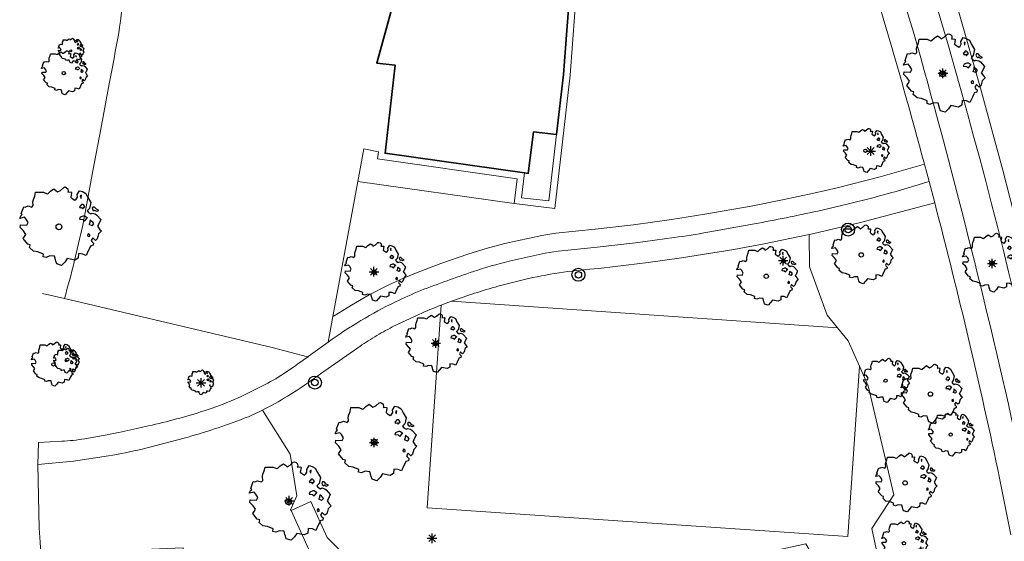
# Model space of a CAD drawing. Header units: metres. Extents: x 152391 to 157968, y 462336 to 467280.
# Tile 495 of 656: x 156334 to 156410, y 462805 to 462845. Entities that reach past the tile are written whole.
import ezdxf

# ---------------------------------------------------------------- set-up
doc = ezdxf.new("R2010")
doc.units = ezdxf.units.M
doc.header["$LTSCALE"] = 0.75
doc.layers.get('0').update_dxf_attribs({"lineweight": 25})
for name, color, linetype, lineweight in [('B-GV-GR-BOOM-S', 252, 'Continuous', 25), ('B-RO-GR-BEPLANTING_CULTUUR_BODEMBEDEKKER-GV', 251, 'Continuous', 18), ('B-RO-GR-BEPLANTING_CULTUUR_BOSPLANTSOEN-GV', 251, 'Continuous', 18), ('B-RO-GR-GROENVOORZIENING-GV', 251, 'Continuous', 18), ('B-RO-GR-HAAG-GV', 251, 'Continuous', 13), ('B-RO-IE-TERREINAFSCHEIDING_KUNSTMATIG_MUUR-G', 251, 'IE-TERREINAFSCHEIDING-KUNSTMATIG-DICHT', 18), ('B-RO-OG-BEBOUWING-GV', 6, 'Continuous', 35), ('B-RO-OG-TERREIN_CULTUURSCHEIDING-GV', 251, 'Continuous', 18), ('B-RO-VH-VERHARDING_ASFALT-GV', 251, 'Continuous', 18), ('B-RO-VH-VERHARDING_TEGEL-GV', 251, 'Continuous', 18)]:
    doc.layers.add(name, color=color, linetype=linetype, lineweight=lineweight)
doc.layers.add('TOPO_BOOM', color=251, linetype='Continuous')
doc.layers.add('TOPO_LICHTMAST', color=251, linetype='Continuous')
doc.linetypes.add('IE-TERREINAFSCHEIDING-KUNSTMATIG-DICHT', pattern='A,8,-1,[82,NLCS.SHX,S=0.75,R=90,X=0,Y=0],-1', length=10)

# ---------------------------------------------------------------- blocks, each defined once
blk = doc.blocks.new('Q26')
at = {"color": 0, "linetype": 'ByBlock'}
for p, q in [((-0.37, 0), (0.37, 0)), ((0.262, -0.262), (-0.261, 0.261)), ((0, -0.37), (0, 0.37))]:
    blk.add_line(p, q, dxfattribs=at)
blk.add_lwpolyline([(-0.261, -0.261), (0, 0), (0.261, 0.261)], dxfattribs=at)
blk = doc.blocks.new('Q21')
at = {"color": 0, "linetype": 'ByBlock'}
for radius in [0.5, 0.25]:
    blk.add_circle((0, 0), radius, dxfattribs=at)
blk = doc.blocks.new('SGR-BOOM_0_10')
at = {"linetype": 'Continuous'}
for p, q in [((-0.591, 0.751), (-0.572, 0.843)), ((-0.572, 0.843), (-0.375, 0.843)), ((-0.375, 0.843), (-0.29, 0.806)), ((-0.29, 0.806), (-0.264, 0.815)), ((-0.264, 0.815), (-0.205, 0.871)), ((-0.205, 0.871), (-0.127, 0.926)), ((-0.127, 0.926), (-0.075, 0.889)), ((-0.075, 0.889), (-0.035, 0.852)), ((-0.035, 0.852), (0.037, 0.889)), ((0.037, 0.889), (0.115, 0.963)), ((0.115, 0.963), (0.148, 0.973)), ((0.148, 0.973), (0.187, 0.954)), ((0.187, 0.954), (0.22, 0.926)), ((0.226, 0.862), (0.213, 0.843)), ((0.213, 0.843), (0.298, 0.852)), ((0.22, 0.926), (0.226, 0.862)), ((0.305, 0.834), (0.285, 0.723)), ((0.298, 0.852), (0.305, 0.834)), ((0.442, 0.788), (0.501, 0.88)), ((0.449, 0.723), (0.442, 0.788)), ((0.501, 0.88), (0.573, 0.862)), ((0.547, 0.769), (0.521, 0.751)), ((0.54, 0.714), (0.547, 0.769)), ((0.573, 0.862), (0.652, 0.815)), ((0.652, 0.815), (0.704, 0.714)), ((-0.958, 0.206), (-0.932, 0.27)), ((-0.84, 0.233), (-0.958, 0.206)), ((-0.945, -0.016), (-0.938, 0.049)), ((-0.938, 0.049), (-0.781, 0.039)), ((-0.932, 0.27), (-0.899, 0.298)), ((-0.918, 0.326), (-0.86, 0.492)), ((-0.899, 0.298), (-0.918, 0.326)), ((-0.86, 0.492), (-0.82, 0.483)), ((-0.801, 0.187), (-0.84, 0.233)), ((-0.82, 0.483), (-0.755, 0.511)), ((-0.748, 0.104), (-0.801, 0.187)), ((-0.781, 0.039), (-0.748, 0.104)), ((-0.755, 0.511), (-0.663, 0.483)), ((-0.663, 0.483), (-0.631, 0.52)), ((-0.637, 0.612), (-0.624, 0.668)), ((-0.631, 0.52), (-0.637, 0.612)), ((-0.624, 0.668), (-0.591, 0.751)), ((0.285, 0.723), (0.318, 0.695)), ((0.318, 0.695), (0.39, 0.649)), ((0.39, 0.649), (0.423, 0.677)), ((0.423, 0.677), (0.449, 0.723)), ((0.527, 0.511), (0.501, 0.492)), ((0.501, 0.492), (0.521, 0.464)), ((0.521, 0.233), (0.501, 0.187)), ((0.501, 0.187), (0.58, 0.178)), ((0.521, 0.751), (0.534, 0.705)), ((0.521, 0.464), (0.553, 0.474)), ((0.593, 0.261), (0.521, 0.233)), ((0.547, 0.547), (0.527, 0.511)), ((0.534, 0.705), (0.54, 0.695)), ((0.58, 0.547), (0.547, 0.547)), ((0.553, 0.474), (0.58, 0.437)), ((0.606, 0.529), (0.58, 0.547)), ((0.58, 0.437), (0.606, 0.474)), ((0.58, 0.178), (0.625, 0.141)), ((0.625, 0.261), (0.593, 0.261)), ((0.632, 0.492), (0.606, 0.529)), ((0.606, 0.474), (0.632, 0.492)), ((0.684, 0.224), (0.625, 0.261)), ((0.625, 0.141), (0.678, 0.206)), ((0.678, 0.206), (0.697, 0.233)), ((0.743, 0.446), (0.691, 0.39)), ((0.691, 0.39), (0.717, 0.353)), ((0.704, 0.714), (0.776, 0.594)), ((0.717, 0.353), (0.776, 0.316)), ((0.756, 0.104), (0.737, 0.058)), ((0.806, 0.027), (0.737, 0.058)), ((0.776, 0.594), (0.743, 0.446)), ((0.763, 0.169), (0.756, 0.132)), ((0.756, 0.132), (0.756, 0.104)), ((0.802, 0.132), (0.763, 0.169)), ((0.776, 0.316), (0.809, 0.335)), ((0.828, 0.113), (0.802, 0.132)), ((0.806, 0.027), (0.848, 0.076)), ((0.828, 0.483), (0.809, 0.455)), ((0.809, 0.455), (0.822, 0.418)), ((0.809, 0.335), (0.881, 0.316)), ((0.822, 0.418), (0.861, 0.39)), ((0.867, 0.483), (0.828, 0.483)), ((0.848, 0.076), (0.828, 0.113)), ((0.861, 0.409), (0.92, 0.381)), ((0.861, 0.39), (0.867, 0.409)), ((0.913, 0.427), (0.867, 0.483)), ((0.881, 0.316), (0.92, 0.289)), ((0.972, 0.4), (0.913, 0.427)), ((0.92, 0.381), (0.972, 0.4)), ((0.92, 0.289), (1.018, 0.178)), ((0.966, 0.058), (0.939, 0.021)), ((0.939, 0.021), (0.992, -0.053)), ((1.018, 0.178), (0.966, 0.058)), ((-0.866, -0.099), (-0.945, -0.016)), ((-0.873, -0.284), (-0.84, -0.238)), ((-0.761, -0.423), (-0.873, -0.284)), ((-0.807, -0.182), (-0.866, -0.099)), ((-0.84, -0.238), (-0.807, -0.182)), ((-0.703, -0.441), (-0.761, -0.423)), ((-0.716, -0.506), (-0.703, -0.441)), ((-0.624, -0.589), (-0.716, -0.506)), ((-0.513, -0.608), (-0.624, -0.589)), ((-0.375, -0.663), (-0.513, -0.608)), ((-0.382, -0.728), (-0.375, -0.663)), ((-0.31, -0.746), (-0.382, -0.728)), ((-0.225, -0.709), (-0.31, -0.746)), ((-0.107, -0.718), (-0.225, -0.709)), ((-0.088, -0.802), (-0.107, -0.718)), ((0.475, -0.654), (0.468, -0.765)), ((0.58, -0.663), (0.475, -0.654)), ((0.665, -0.7), (0.58, -0.663)), ((0.724, -0.571), (0.665, -0.7)), ((0.724, -0.164), (0.697, -0.201)), ((0.697, -0.201), (0.704, -0.238)), ((0.71, -0.238), (0.75, -0.229)), ((0.75, -0.192), (0.724, -0.164)), ((0.763, -0.497), (0.724, -0.571)), ((0.75, -0.229), (0.75, -0.192)), ((0.769, -0.469), (0.763, -0.497)), ((0.835, -0.45), (0.769, -0.469)), ((0.822, -0.266), (0.782, -0.33)), ((0.782, -0.33), (0.802, -0.358)), ((0.802, -0.358), (0.841, -0.395)), ((0.887, -0.33), (0.822, -0.266)), ((0.841, -0.395), (0.835, -0.45)), ((0.933, -0.293), (0.887, -0.33)), ((0.946, -0.238), (0.933, -0.293)), ((0.966, -0.173), (0.946, -0.238)), ((1.038, -0.099), (0.966, -0.173)), ((0.992, -0.053), (1.038, -0.099)), ((-0.075, -0.839), (-0.088, -0.802)), ((-0.055, -0.903), (-0.075, -0.839)), ((0.063, -0.94), (-0.055, -0.903)), ((0.141, -0.857), (0.063, -0.94)), ((0.2, -0.774), (0.141, -0.857)), ((0.383, -0.811), (0.2, -0.774)), ((0.468, -0.765), (0.383, -0.811))]:
    blk.add_line(p, q, dxfattribs=at)
blk.add_circle((0, 0), 0.0711, dxfattribs=at)
blk = doc.blocks.new('SGR-BOOM_21_30')
at = {"linetype": 'Continuous'}
for p, q in [((-0.47, 1.45), (-0.365, 1.548)), ((-0.365, 1.548), (-0.226, 1.647)), ((-0.226, 1.647), (-0.133, 1.581)), ((-0.133, 1.581), (-0.063, 1.515)), ((-0.063, 1.515), (0.065, 1.581)), ((0.065, 1.581), (0.205, 1.712)), ((0.205, 1.712), (0.263, 1.729)), ((0.263, 1.729), (0.333, 1.696)), ((0.333, 1.696), (0.391, 1.647)), ((0.402, 1.532), (0.379, 1.499)), ((0.391, 1.647), (0.402, 1.532)), ((0.786, 1.4), (0.891, 1.565)), ((0.891, 1.565), (1.019, 1.532)), ((1.019, 1.532), (1.158, 1.45)), ((-1.633, 0.579), (-1.528, 0.875)), ((-1.528, 0.875), (-1.458, 0.858)), ((-1.458, 0.858), (-1.342, 0.908)), ((-1.342, 0.908), (-1.179, 0.858)), ((-1.179, 0.858), (-1.121, 0.924)), ((-1.133, 1.088), (-1.109, 1.187)), ((-1.121, 0.924), (-1.133, 1.088)), ((-1.109, 1.187), (-1.051, 1.335)), ((-1.051, 1.335), (-1.016, 1.499)), ((-1.016, 1.499), (-0.668, 1.499)), ((-0.668, 1.499), (-0.516, 1.433)), ((-0.516, 1.433), (-0.47, 1.45)), ((0.379, 1.499), (0.53, 1.515)), ((0.542, 1.483), (0.507, 1.285)), ((0.507, 1.285), (0.565, 1.236)), ((0.53, 1.515), (0.542, 1.483)), ((0.565, 1.236), (0.693, 1.154)), ((0.693, 1.154), (0.751, 1.203)), ((0.751, 1.203), (0.798, 1.285)), ((0.798, 1.285), (0.786, 1.4)), ((0.937, 0.908), (0.891, 0.875)), ((0.891, 0.875), (0.926, 0.825)), ((0.972, 1.368), (0.926, 1.335)), ((0.926, 1.335), (0.949, 1.253)), ((0.926, 0.825), (0.984, 0.842)), ((0.972, 0.973), (0.937, 0.908)), ((0.949, 1.253), (0.961, 1.236)), ((0.961, 1.269), (0.972, 1.368)), ((1.03, 0.973), (0.972, 0.973)), ((0.984, 0.842), (1.03, 0.776)), ((1.077, 0.94), (1.03, 0.973)), ((1.03, 0.776), (1.077, 0.842)), ((1.124, 0.875), (1.077, 0.94)), ((1.077, 0.842), (1.124, 0.875)), ((1.158, 1.45), (1.251, 1.269)), ((1.321, 0.793), (1.228, 0.694)), ((1.251, 1.269), (1.379, 1.055)), ((1.379, 1.055), (1.321, 0.793)), ((1.472, 0.858), (1.438, 0.809)), ((1.438, 0.809), (1.461, 0.743)), ((1.542, 0.858), (1.472, 0.858)), ((1.624, 0.76), (1.542, 0.858)), ((1.728, 0.71), (1.624, 0.76)), ((-1.703, 0.365), (-1.656, 0.48)), ((-1.493, 0.415), (-1.703, 0.365)), ((-1.679, -0.029), (-1.668, 0.086)), ((-1.668, 0.086), (-1.389, 0.07)), ((-1.656, 0.48), (-1.598, 0.53)), ((-1.598, 0.53), (-1.633, 0.579)), ((-1.423, 0.333), (-1.493, 0.415)), ((-1.33, 0.185), (-1.423, 0.333)), ((-1.389, 0.07), (-1.33, 0.185)), ((0.926, 0.415), (0.891, 0.333)), ((0.891, 0.333), (1.03, 0.316)), ((1.054, 0.464), (0.926, 0.415)), ((1.03, 0.316), (1.112, 0.251)), ((1.112, 0.464), (1.054, 0.464)), ((1.217, 0.398), (1.112, 0.464)), ((1.112, 0.251), (1.205, 0.365)), ((1.205, 0.365), (1.24, 0.415)), ((1.228, 0.694), (1.275, 0.628)), ((1.275, 0.628), (1.379, 0.563)), ((1.344, 0.185), (1.31, 0.103)), ((1.434, 0.049), (1.31, 0.103)), ((1.356, 0.3), (1.344, 0.234)), ((1.344, 0.234), (1.344, 0.185)), ((1.426, 0.234), (1.356, 0.3)), ((1.379, 0.563), (1.438, 0.595)), ((1.472, 0.201), (1.426, 0.234)), ((1.434, 0.049), (1.507, 0.136)), ((1.438, 0.595), (1.565, 0.563)), ((1.461, 0.743), (1.531, 0.694)), ((1.507, 0.136), (1.472, 0.201)), ((1.531, 0.727), (1.635, 0.678)), ((1.531, 0.694), (1.542, 0.727)), ((1.565, 0.563), (1.635, 0.513)), ((1.635, 0.678), (1.728, 0.71)), ((1.635, 0.513), (1.81, 0.316)), ((1.717, 0.103), (1.67, 0.037)), ((1.67, 0.037), (1.763, -0.094)), ((1.81, 0.316), (1.717, 0.103)), ((-1.54, -0.177), (-1.679, -0.029)), ((-1.551, -0.505), (-1.493, -0.423)), ((-1.354, -0.752), (-1.551, -0.505)), ((-1.435, -0.324), (-1.54, -0.177)), ((-1.493, -0.423), (-1.435, -0.324)), ((-1.249, -0.784), (-1.354, -0.752)), ((1.286, -0.292), (1.24, -0.357)), ((1.24, -0.357), (1.251, -0.423)), ((1.263, -0.423), (1.333, -0.407)), ((1.333, -0.341), (1.286, -0.292)), ((1.333, -0.407), (1.333, -0.341)), ((1.461, -0.472), (1.391, -0.587)), ((1.391, -0.587), (1.426, -0.637)), ((1.426, -0.637), (1.496, -0.702)), ((1.577, -0.587), (1.461, -0.472)), ((1.496, -0.702), (1.484, -0.801)), ((1.658, -0.522), (1.577, -0.587)), ((1.682, -0.423), (1.658, -0.522)), ((1.717, -0.308), (1.682, -0.423)), ((1.845, -0.177), (1.717, -0.308)), ((1.763, -0.094), (1.845, -0.177)), ((-1.272, -0.899), (-1.249, -0.784)), ((-1.109, -1.047), (-1.272, -0.899)), ((-0.912, -1.08), (-1.109, -1.047)), ((-0.668, -1.179), (-0.912, -1.08)), ((-0.679, -1.294), (-0.668, -1.179)), ((-0.551, -1.326), (-0.679, -1.294)), ((-0.4, -1.261), (-0.551, -1.326)), ((-0.191, -1.277), (-0.4, -1.261)), ((-0.156, -1.425), (-0.191, -1.277)), ((-0.133, -1.491), (-0.156, -1.425)), ((-0.098, -1.606), (-0.133, -1.491)), ((0.356, -1.376), (0.251, -1.524)), ((0.682, -1.441), (0.356, -1.376)), ((0.833, -1.359), (0.682, -1.441)), ((0.844, -1.162), (0.833, -1.359)), ((1.03, -1.179), (0.844, -1.162)), ((1.182, -1.244), (1.03, -1.179)), ((1.286, -1.014), (1.182, -1.244)), ((1.356, -0.883), (1.286, -1.014)), ((1.368, -0.834), (1.356, -0.883)), ((1.484, -0.801), (1.368, -0.834)), ((0.112, -1.671), (-0.098, -1.606)), ((0.251, -1.524), (0.112, -1.671))]:
    blk.add_line(p, q, dxfattribs=at)
blk.add_circle((0, 0), 0.126, dxfattribs=at)
blk = doc.blocks.new('SGR-BOOM_31_50')
at = {"linetype": 'Continuous'}
for p, q in [((0.087, 2.108), (0.273, 2.283)), ((0.273, 2.283), (0.351, 2.305)), ((0.351, 2.305), (0.444, 2.261)), ((-1.51, 1.451), (-1.479, 1.582)), ((-1.479, 1.582), (-1.402, 1.78)), ((-1.402, 1.78), (-1.355, 1.999)), ((-1.355, 1.999), (-0.89, 1.999)), ((-0.89, 1.999), (-0.688, 1.911)), ((-0.688, 1.911), (-0.626, 1.933)), ((-0.626, 1.933), (-0.487, 2.064)), ((-0.487, 2.064), (-0.301, 2.196)), ((-0.301, 2.196), (-0.177, 2.108)), ((-0.177, 2.108), (-0.084, 2.02)), ((-0.084, 2.02), (0.087, 2.108)), ((0.444, 2.261), (0.521, 2.196)), ((0.537, 2.042), (0.506, 1.999)), ((0.506, 1.999), (0.707, 2.02)), ((0.521, 2.196), (0.537, 2.042)), ((0.723, 1.977), (0.676, 1.714)), ((0.676, 1.714), (0.754, 1.648)), ((0.707, 2.02), (0.723, 1.977)), ((0.754, 1.648), (0.924, 1.539)), ((0.924, 1.539), (1.002, 1.604)), ((1.002, 1.604), (1.064, 1.714)), ((1.048, 1.867), (1.188, 2.086)), ((1.064, 1.714), (1.048, 1.867)), ((1.188, 2.086), (1.358, 2.042)), ((1.296, 1.823), (1.234, 1.78)), ((1.234, 1.78), (1.265, 1.67)), ((1.265, 1.67), (1.281, 1.648)), ((1.281, 1.692), (1.296, 1.823)), ((1.358, 2.042), (1.545, 1.933)), ((1.545, 1.933), (1.669, 1.692)), ((1.669, 1.692), (1.839, 1.407)), ((-2.177, 0.772), (-2.038, 1.166)), ((-2.131, 0.706), (-2.177, 0.772)), ((-2.038, 1.166), (-1.944, 1.144)), ((-1.944, 1.144), (-1.789, 1.21)), ((-1.789, 1.21), (-1.572, 1.144)), ((-1.572, 1.144), (-1.495, 1.232)), ((-1.495, 1.232), (-1.51, 1.451)), ((1.25, 1.21), (1.188, 1.166)), ((1.188, 1.166), (1.234, 1.101)), ((1.234, 1.101), (1.312, 1.122)), ((1.296, 1.298), (1.25, 1.21)), ((1.374, 1.298), (1.296, 1.298)), ((1.312, 1.122), (1.374, 1.035)), ((1.436, 1.254), (1.374, 1.298)), ((1.374, 1.035), (1.436, 1.122)), ((1.498, 1.166), (1.436, 1.254)), ((1.436, 1.122), (1.498, 1.166)), ((1.762, 1.057), (1.638, 0.925)), ((1.638, 0.925), (1.7, 0.838)), ((1.7, 0.838), (1.839, 0.75)), ((1.839, 1.407), (1.762, 1.057)), ((1.839, 0.75), (1.917, 0.794)), ((1.963, 1.144), (1.917, 1.079)), ((1.917, 1.079), (1.948, 0.991)), ((1.917, 0.794), (2.087, 0.75)), ((1.948, 0.991), (2.041, 0.925)), ((2.056, 1.144), (1.963, 1.144)), ((2.041, 0.969), (2.18, 0.903)), ((2.041, 0.925), (2.056, 0.969)), ((2.165, 1.013), (2.056, 1.144)), ((2.304, 0.947), (2.165, 1.013)), ((2.18, 0.903), (2.304, 0.947)), ((-2.27, 0.487), (-2.208, 0.641)), ((-1.991, 0.553), (-2.27, 0.487)), ((-2.239, -0.038), (-2.224, 0.115)), ((-2.224, 0.115), (-1.851, 0.093)), ((-2.208, 0.641), (-2.131, 0.706)), ((-1.898, 0.444), (-1.991, 0.553)), ((-1.774, 0.246), (-1.898, 0.444)), ((-1.851, 0.093), (-1.774, 0.246)), ((1.234, 0.553), (1.188, 0.444)), ((1.188, 0.444), (1.374, 0.422)), ((1.405, 0.619), (1.234, 0.553)), ((1.374, 0.422), (1.483, 0.334)), ((1.483, 0.619), (1.405, 0.619)), ((1.622, 0.531), (1.483, 0.619)), ((1.483, 0.334), (1.607, 0.487)), ((1.607, 0.487), (1.653, 0.553)), ((1.793, 0.246), (1.746, 0.137)), ((1.911, 0.065), (1.746, 0.137)), ((1.808, 0.4), (1.793, 0.312)), ((1.793, 0.312), (1.793, 0.246)), ((1.901, 0.312), (1.808, 0.4)), ((1.963, 0.268), (1.901, 0.312)), ((1.911, 0.065), (2.01, 0.181)), ((2.01, 0.181), (1.963, 0.268)), ((2.087, 0.75), (2.18, 0.684)), ((2.18, 0.684), (2.413, 0.422)), ((2.289, 0.137), (2.227, 0.049)), ((2.227, 0.049), (2.351, -0.126)), ((2.413, 0.422), (2.289, 0.137)), ((-2.053, -0.235), (-2.239, -0.038)), ((-2.069, -0.673), (-1.991, -0.564)), ((-1.805, -1.002), (-2.069, -0.673)), ((-1.913, -0.433), (-2.053, -0.235)), ((-1.991, -0.564), (-1.913, -0.433)), ((1.715, -0.389), (1.653, -0.476)), ((1.653, -0.476), (1.669, -0.564)), ((1.684, -0.564), (1.777, -0.542)), ((1.777, -0.454), (1.715, -0.389)), ((1.777, -0.542), (1.777, -0.454)), ((1.948, -0.63), (1.855, -0.783)), ((2.103, -0.783), (1.948, -0.63)), ((2.211, -0.695), (2.103, -0.783)), ((2.242, -0.564), (2.211, -0.695)), ((2.289, -0.411), (2.242, -0.564)), ((2.459, -0.235), (2.289, -0.411)), ((2.351, -0.126), (2.459, -0.235)), ((-1.665, -1.046), (-1.805, -1.002)), ((-1.696, -1.199), (-1.665, -1.046)), ((-1.479, -1.396), (-1.696, -1.199)), ((-1.216, -1.44), (-1.479, -1.396)), ((-0.89, -1.571), (-1.216, -1.44)), ((1.715, -1.352), (1.576, -1.659)), ((1.808, -1.177), (1.715, -1.352)), ((1.824, -1.112), (1.808, -1.177)), ((1.979, -1.068), (1.824, -1.112)), ((1.855, -0.783), (1.901, -0.849)), ((1.901, -0.849), (1.994, -0.936)), ((1.994, -0.936), (1.979, -1.068)), ((-0.906, -1.725), (-0.89, -1.571)), ((-0.735, -1.769), (-0.906, -1.725)), ((-0.533, -1.681), (-0.735, -1.769)), ((-0.254, -1.703), (-0.533, -1.681)), ((-0.208, -1.9), (-0.254, -1.703)), ((-0.177, -1.988), (-0.208, -1.9)), ((-0.13, -2.141), (-0.177, -1.988)), ((0.149, -2.229), (-0.13, -2.141)), ((0.335, -2.031), (0.149, -2.229)), ((0.475, -1.834), (0.335, -2.031)), ((0.909, -1.922), (0.475, -1.834)), ((1.11, -1.812), (0.909, -1.922)), ((1.126, -1.55), (1.11, -1.812)), ((1.374, -1.571), (1.126, -1.55)), ((1.576, -1.659), (1.374, -1.571))]:
    blk.add_line(p, q, dxfattribs=at)
blk.add_circle((0, 0), 0.169, dxfattribs=at)
blk = doc.blocks.new('SGR-BOOM_50_100')
at = {"linetype": 'Continuous'}
for p, q in [((0.116, 2.811), (0.364, 3.044)), ((0.364, 3.044), (0.467, 3.074)), ((0.467, 3.074), (0.591, 3.015)), ((-1.972, 2.11), (-1.869, 2.373)), ((-1.869, 2.373), (-1.807, 2.665)), ((-1.807, 2.665), (-1.187, 2.665)), ((-1.187, 2.665), (-0.918, 2.548)), ((-0.918, 2.548), (-0.835, 2.577)), ((-0.835, 2.577), (-0.649, 2.752)), ((-0.649, 2.752), (-0.401, 2.928)), ((-0.401, 2.928), (-0.236, 2.811)), ((-0.236, 2.811), (-0.112, 2.694)), ((-0.112, 2.694), (0.116, 2.811)), ((0.591, 3.015), (0.695, 2.928)), ((0.715, 2.723), (0.674, 2.665)), ((0.674, 2.665), (0.943, 2.694)), ((0.695, 2.928), (0.715, 2.723)), ((0.964, 2.636), (0.902, 2.285)), ((0.902, 2.285), (1.005, 2.198)), ((0.943, 2.694), (0.964, 2.636)), ((1.336, 2.139), (1.418, 2.285)), ((1.398, 2.49), (1.584, 2.782)), ((1.418, 2.285), (1.398, 2.49)), ((1.584, 2.782), (1.811, 2.723)), ((1.729, 2.431), (1.646, 2.373)), ((1.646, 2.373), (1.687, 2.227)), ((1.708, 2.256), (1.729, 2.431)), ((1.811, 2.723), (2.059, 2.577)), ((2.059, 2.577), (2.225, 2.256)), ((-2.903, 1.029), (-2.717, 1.555)), ((-2.717, 1.555), (-2.593, 1.526)), ((-2.593, 1.526), (-2.386, 1.613)), ((-2.386, 1.613), (-2.096, 1.526)), ((-2.096, 1.526), (-1.993, 1.643)), ((-2.014, 1.935), (-1.972, 2.11)), ((-1.993, 1.643), (-2.014, 1.935)), ((1.005, 2.198), (1.232, 2.052)), ((1.232, 2.052), (1.336, 2.139)), ((1.667, 1.613), (1.584, 1.555)), ((1.584, 1.555), (1.646, 1.467)), ((1.729, 1.73), (1.667, 1.613)), ((1.687, 2.227), (1.708, 2.198)), ((1.832, 1.73), (1.729, 1.73)), ((1.915, 1.672), (1.832, 1.73)), ((1.997, 1.555), (1.915, 1.672)), ((1.915, 1.497), (1.997, 1.555)), ((2.225, 2.256), (2.452, 1.876)), ((2.452, 1.876), (2.349, 1.409)), ((2.618, 1.526), (2.556, 1.438)), ((2.742, 1.526), (2.618, 1.526)), ((2.886, 1.351), (2.742, 1.526)), ((-3.027, 0.65), (-2.944, 0.854)), ((-2.944, 0.854), (-2.841, 0.942)), ((-2.841, 0.942), (-2.903, 1.029)), ((1.646, 1.467), (1.749, 1.497)), ((1.873, 0.825), (1.646, 0.737)), ((1.749, 1.497), (1.832, 1.38)), ((1.832, 1.38), (1.915, 1.497)), ((1.977, 0.825), (1.873, 0.825)), ((2.163, 0.708), (1.977, 0.825)), ((2.349, 1.409), (2.183, 1.234)), ((2.183, 1.234), (2.266, 1.117)), ((2.266, 1.117), (2.452, 1)), ((2.452, 1), (2.556, 1.059)), ((2.556, 1.438), (2.597, 1.321)), ((2.556, 1.059), (2.783, 1)), ((2.597, 1.321), (2.721, 1.234)), ((2.721, 1.292), (2.907, 1.205)), ((2.721, 1.234), (2.742, 1.292)), ((2.783, 1), (2.907, 0.913)), ((3.072, 1.263), (2.886, 1.351)), ((2.907, 1.205), (3.072, 1.263)), ((2.907, 0.913), (3.217, 0.562)), ((-2.655, 0.737), (-3.027, 0.65)), ((-2.985, -0.051), (-2.965, 0.153)), ((-2.965, 0.153), (-2.469, 0.124)), ((-2.531, 0.591), (-2.655, 0.737)), ((-2.365, 0.329), (-2.531, 0.591)), ((-2.469, 0.124), (-2.365, 0.329)), ((1.646, 0.737), (1.584, 0.591)), ((1.584, 0.591), (1.832, 0.562)), ((1.832, 0.562), (1.977, 0.445)), ((1.977, 0.445), (2.142, 0.65)), ((2.142, 0.65), (2.204, 0.737)), ((2.39, 0.329), (2.328, 0.183)), ((2.549, 0.087), (2.328, 0.183)), ((2.411, 0.533), (2.39, 0.416)), ((2.39, 0.416), (2.39, 0.329)), ((2.535, 0.416), (2.411, 0.533)), ((2.618, 0.358), (2.535, 0.416)), ((2.549, 0.087), (2.68, 0.241)), ((2.68, 0.241), (2.618, 0.358)), ((3.052, 0.183), (2.969, 0.066)), ((2.969, 0.066), (3.135, -0.168)), ((3.217, 0.562), (3.052, 0.183)), ((-2.737, -0.314), (-2.985, -0.051)), ((-2.758, -0.898), (-2.655, -0.752)), ((-2.551, -0.577), (-2.737, -0.314)), ((-2.655, -0.752), (-2.551, -0.577)), ((2.287, -0.518), (2.204, -0.635)), ((2.204, -0.635), (2.225, -0.752)), ((2.245, -0.752), (2.37, -0.723)), ((2.37, -0.606), (2.287, -0.518)), ((2.37, -0.723), (2.37, -0.606)), ((2.99, -0.752), (2.948, -0.927)), ((3.052, -0.548), (2.99, -0.752)), ((3.279, -0.314), (3.052, -0.548)), ((3.135, -0.168), (3.279, -0.314)), ((-2.407, -1.336), (-2.758, -0.898)), ((-2.22, -1.394), (-2.407, -1.336)), ((-2.262, -1.599), (-2.22, -1.394)), ((2.432, -1.482), (2.411, -1.57)), ((2.638, -1.424), (2.432, -1.482)), ((2.597, -0.84), (2.473, -1.044)), ((2.473, -1.044), (2.535, -1.132)), ((2.535, -1.132), (2.659, -1.248)), ((2.804, -1.044), (2.597, -0.84)), ((2.659, -1.248), (2.638, -1.424)), ((2.948, -0.927), (2.804, -1.044)), ((-1.972, -1.862), (-2.262, -1.599)), ((-1.621, -1.92), (-1.972, -1.862)), ((-1.187, -2.095), (-1.621, -1.92)), ((-1.207, -2.3), (-1.187, -2.095)), ((-0.711, -2.241), (-0.98, -2.358)), ((-0.339, -2.271), (-0.711, -2.241)), ((-0.277, -2.533), (-0.339, -2.271)), ((1.501, -2.066), (1.48, -2.417)), ((1.832, -2.095), (1.501, -2.066)), ((2.101, -2.212), (1.832, -2.095)), ((2.287, -1.803), (2.101, -2.212)), ((2.411, -1.57), (2.287, -1.803)), ((-0.98, -2.358), (-1.207, -2.3)), ((-0.236, -2.65), (-0.277, -2.533)), ((-0.174, -2.855), (-0.236, -2.65)), ((0.199, -2.971), (-0.174, -2.855)), ((0.447, -2.709), (0.199, -2.971)), ((0.633, -2.446), (0.447, -2.709)), ((1.212, -2.563), (0.633, -2.446)), ((1.48, -2.417), (1.212, -2.563))]:
    blk.add_line(p, q, dxfattribs=at)
blk.add_circle((0, 0), 0.225, dxfattribs=at)

msp = doc.modelspace()

# ---------------------------------------------------------------- linework, layer by layer
at = {"layer": 'B-RO-GR-BEPLANTING_CULTUUR_BODEMBEDEKKER-GV'}
msp.add_lwpolyline([(156361.334, 462835.072), (156360.201, 462835.309), (156359.736, 462832.791), (156371.785, 462831.105), (156372.016, 462833.002), (156361.255, 462834.535)], close=True, dxfattribs=at)
at = {"layer": 'B-RO-GR-BEPLANTING_CULTUUR_BOSPLANTSOEN-GV'}
for points in [[(156404.186, 462831.144), (156398.465, 462829.626), (156394.761, 462828.757), (156394.52, 462828.706), (156394.52, 462828.7), (156394.53, 462826.22), (156395.91, 462822.49), (156396.691, 462821.523), (156397.51, 462820.51), (156398.379, 462818.564), (156399.05, 462817.06), (156401.04, 462808.64), (156399.33, 462806.05), (156399.825, 462803.753), (156403.346, 462804.56)], [(156410.05, 462805.565), (156409.189, 462809.938)]]:
    msp.add_lwpolyline(points, dxfattribs=at)
msp.add_lwpolyline([(156409.189, 462809.938, 0.012023), (156404.186, 462831.144)], format="xyb", dxfattribs=at)
msp.add_lwpolyline([(156358.294, 462802.119), (156359.477, 462803.243), (156357.372, 462805.363), (156356.112, 462808.145), (156354.605, 462807.427), (156355.961, 462804.423), (156356.298, 462804.09)], close=True, dxfattribs=at)
at = {"layer": 'B-RO-GR-GROENVOORZIENING-GV'}
for points in [[(156403.752, 462832.791), (156403.391, 462834.144), (156399.981, 462833.152), (156396.681, 462832.301), (156394.876, 462831.888), (156392.457, 462831.378), (156390.032, 462830.905), (156386.474, 462830.268), (156383.901, 462829.861), (156380.966, 462829.462), (156378.013, 462829.129), (156374.995, 462828.813), (156373.911, 462828.642), (156371.063, 462828.006), (156369.624, 462827.633), (156368.21, 462827.187), (156366.128, 462826.465), (156364.052, 462825.686), (156363.026, 462825.244), (156362.015, 462824.778), (156360.613, 462824.06), (156359.252, 462823.277), (156357.917, 462822.445), (156357.812, 462822.379), (156357.448, 462820.411)], [(156395.176, 462830.521), (156397.012, 462830.94)], [(156386.707, 462828.887), (156390.289, 462829.529)], [(156371.391, 462826.645), (156374.173, 462827.266), (156375.177, 462827.424), (156378.165, 462827.737), (156381.139, 462828.073), (156384.104, 462828.476)]]:
    msp.add_lwpolyline(points, dxfattribs=at)
for points in [[(156400.352, 462831.802, 0.009738), (156403.752, 462832.791)], [(156397.012, 462830.94, 0.012514), (156400.352, 462831.802)], [(156390.289, 462829.529, 0.007747), (156395.176, 462830.521)], [(156384.104, 462828.476, 0.011166), (156386.707, 462828.887)], [(156368.65, 462825.858, -0.025962), (156371.391, 462826.645)], [(156364.575, 462824.387, -0.012562), (156368.65, 462825.858)], [(156362.627, 462823.519, -0.012188), (156364.575, 462824.387)], [(156359.972, 462822.076, -0.02443), (156362.627, 462823.519)], [(156357.448, 462820.411, -0.025957), (156359.972, 462822.076)]]:
    msp.add_lwpolyline(points, format="xyb", dxfattribs=at)
at = {"layer": 'B-RO-GR-HAAG-GV'}
for points in [[(156403.752, 462832.791), (156403.391, 462834.144), (156399.981, 462833.152), (156396.681, 462832.301), (156394.876, 462831.888), (156392.457, 462831.378), (156390.032, 462830.905), (156386.474, 462830.268), (156383.901, 462829.861), (156380.966, 462829.462), (156378.013, 462829.129), (156374.995, 462828.813), (156373.911, 462828.642), (156371.063, 462828.006), (156369.624, 462827.633), (156368.21, 462827.187), (156366.128, 462826.465), (156364.052, 462825.686), (156363.026, 462825.244), (156362.015, 462824.778), (156360.613, 462824.06), (156359.252, 462823.277), (156357.917, 462822.445), (156357.812, 462822.379), (156357.448, 462820.411)], [(156395.176, 462830.521), (156397.012, 462830.94)], [(156386.707, 462828.887), (156390.289, 462829.529)], [(156371.391, 462826.645), (156374.173, 462827.266), (156375.177, 462827.424), (156378.165, 462827.737), (156381.139, 462828.073), (156384.104, 462828.476)]]:
    msp.add_lwpolyline(points, dxfattribs=at)
for points in [[(156400.352, 462831.802, 0.009738), (156403.752, 462832.791)], [(156397.012, 462830.94, 0.012514), (156400.352, 462831.802)], [(156390.289, 462829.529, 0.007747), (156395.176, 462830.521)], [(156384.104, 462828.476, 0.011166), (156386.707, 462828.887)], [(156368.65, 462825.858, -0.025962), (156371.391, 462826.645)], [(156364.575, 462824.387, -0.012562), (156368.65, 462825.858)], [(156362.627, 462823.519, -0.012188), (156364.575, 462824.387)], [(156359.972, 462822.076, -0.02443), (156362.627, 462823.519)], [(156357.448, 462820.411, -0.025957), (156359.972, 462822.076)]]:
    msp.add_lwpolyline(points, format="xyb", dxfattribs=at)
at = {"layer": 'B-RO-IE-TERREINAFSCHEIDING_KUNSTMATIG_MUUR-G'}
for points in [[(156374.46, 462831.295), (156375.036, 462836.409)], [(156372.568, 462833.466), (156372.345, 462831.533), (156374.46, 462831.295)]]:
    msp.add_lwpolyline(points, dxfattribs=at)
at = {"layer": 'B-RO-OG-BEBOUWING-GV'}
msp.add_lwpolyline([(156363.064, 462848.763), (156361.185, 462841.916), (156362.602, 462841.764), (156361.83, 462834.968), (156372.568, 462833.466), (156372.866, 462833.424), (156373.255, 462836.619), (156375.036, 462836.409), (156375.592, 462841.033), (156376.144, 462848.53)], dxfattribs=at)
at = {"layer": 'B-RO-OG-TERREIN_CULTUURSCHEIDING-GV'}
for points in [[(156372.934, 462945.406), (156368.116, 462956.805), (156367.179, 462959.021), (156366.397, 462958.767), (156372.671, 462939.044), (156387.256, 462892.738), (156389.281, 462886.449), (156395.203, 462868.056), (156402.554, 462844.296)], [(156376.639, 462848.269), (156376.091, 462840.991), (156374.923, 462830.724), (156371.785, 462831.105), (156359.736, 462832.791), (156357.812, 462822.379), (156357.917, 462822.445), (156359.252, 462823.277), (156360.613, 462824.06), (156362.015, 462824.778), (156363.026, 462825.244), (156364.052, 462825.686), (156366.128, 462826.465), (156368.21, 462827.187), (156369.624, 462827.633), (156371.063, 462828.006), (156373.911, 462828.642), (156374.995, 462828.813), (156378.013, 462829.129), (156380.966, 462829.462), (156383.901, 462829.861), (156386.474, 462830.268), (156390.032, 462830.905), (156392.457, 462831.378), (156394.876, 462831.888), (156396.681, 462832.301), (156399.981, 462833.152), (156403.391, 462834.144)], [(156337.87, 462826.593), (156338.535, 462829.436), (156339.3, 462833.614), (156339.926, 462836.825), (156340.505, 462840.05)], [(156396.691, 462821.523), (156395.91, 462822.49), (156394.53, 462826.22), (156394.52, 462828.7), (156394.52, 462828.706), (156391.036, 462827.98), (156388.704, 462827.551), (156384.67, 462826.901), (156382.115, 462826.543), (156379.553, 462826.234), (156378.29, 462826.102)], [(156372.881, 462825.322), (156370.528, 462824.729)], [(156355.893, 462819.294), (156355.897, 462819.315), (156355.864, 462819.292), (156353.127, 462820.007), (156337.122, 462823.77), (156335.418, 462824.17)], [(156335.418, 462824.17), (156337.122, 462823.77)], [(156354.605, 462807.427), (156356.112, 462808.145), (156357.372, 462805.363), (156359.477, 462803.243), (156358.294, 462802.119), (156361.88, 462802.31), (156366.93, 462799.4), (156368.94, 462800.89), (156372.98, 462802.91), (156379.17, 462802.93), (156389.54, 462803.83), (156394.25, 462804.87), (156395.487, 462802.758), (156399.825, 462803.753), (156399.33, 462806.05), (156401.04, 462808.64), (156399.05, 462817.06), (156398.379, 462818.564), (156397.478, 462805.432), (156365.072, 462807.656), (156366.143, 462823.266)], [(156366.143, 462823.266), (156365.072, 462807.656), (156397.478, 462805.432), (156398.379, 462818.564), (156397.51, 462820.51), (156396.691, 462821.523), (156366.95, 462823.564)], [(156366.95, 462823.564), (156396.691, 462821.523)], [(156364.441, 462822.555), (156362.385, 462821.582)], [(156359.729, 462819.979), (156356.855, 462817.981)], [(156347.882, 462815.115), (156348.514, 462815.324)], [(156340.521, 462811.648), (156337.812, 462811.244), (156335.084, 462810.989), (156335.174, 462806.076), (156335.245, 462804.992), (156335.304, 462804.093), (156346.269, 462804.558), (156346.307, 462803.658), (156351.503, 462803.877), (156351.628, 462803.882), (156356.298, 462804.09), (156355.961, 462804.423), (156354.605, 462807.427), (156354.53, 462807.48), (156355.02, 462808.56), (156354.51, 462811.78), (156352.374, 462815.17)], [(156352.374, 462815.17), (156354.51, 462811.78), (156355.02, 462808.56), (156354.53, 462807.48), (156354.605, 462807.427)], [(156338.689, 462812.971), (156339.955, 462813.181)], [(156346.353, 462813.019), (156343.105, 462812.177)], [(156335.131, 462812.68), (156336.915, 462812.773)]]:
    msp.add_lwpolyline(points, dxfattribs=at)
for points in [[(156403.391, 462834.144, 0.012801), (156396.75, 462856.563)], [(156341.307, 462844.244, 0.005433), (156342.243, 462851.605)], [(156416.916, 462790.472, 0.034127), (156404.221, 462846.708)], [(156340.505, 462840.05, 0.005697), (156341.307, 462844.244)], [(156402.554, 462844.296, -0.014721), (156410.528, 462812.647)], [(156337.122, 462823.77, 0.00922), (156337.87, 462826.593)], [(156378.29, 462826.102, 0.013569), (156375.571, 462825.809)], [(156375.571, 462825.809, 0.012989), (156372.881, 462825.322)], [(156370.528, 462824.729, 0.018235), (156366.95, 462823.564)], [(156366.143, 462823.266, 0.013595), (156364.441, 462822.555)], [(156366.95, 462823.564, 0.004765), (156366.143, 462823.266)], [(156362.385, 462821.582, 0.015278), (156361.03, 462820.827)], [(156361.03, 462820.827, 0.013578), (156359.729, 462819.979)], [(156354.382, 462818.227, 0.00465), (156355.893, 462819.294)], [(156352.787, 462817.261, 0.032465), (156354.382, 462818.227)], [(156356.855, 462817.981, -0.02515), (156354.32, 462816.257)], [(156350.738, 462816.232, 0.014239), (156352.787, 462817.261)], [(156348.514, 462815.324, 0.021646), (156350.738, 462816.232)], [(156354.32, 462816.257, -0.026101), (156352.374, 462815.17)], [(156343.602, 462813.962, 0.02036), (156347.882, 462815.115)], [(156350.97, 462814.544, -0.024454), (156346.353, 462813.019)], [(156351.614, 462814.814, -0.052654), (156350.97, 462814.544)], [(156352.374, 462815.17, -0.010654), (156351.614, 462814.814)], [(156339.955, 462813.181, 0.009045), (156343.602, 462813.962)], [(156336.915, 462812.773, 0.030438), (156338.689, 462812.971)], [(156343.105, 462812.177, -0.017475), (156340.521, 462811.648)]]:
    msp.add_lwpolyline(points, format="xyb", dxfattribs=at)
at = {"layer": 'B-RO-VH-VERHARDING_ASFALT-GV'}
for points in [[(156420.952, 462755.937), (156422.553, 462756.069), (156420.978, 462771.083), (156420.094, 462778.488), (156419.005, 462786.585), (156418.387, 462790.71), (156418.085, 462792.719), (156416.996, 462799.185), (156415.8, 462805.683), (156414.52, 462812.088), (156413.125, 462818.532), (156411.049, 462827.35), (156409.436, 462833.679), (156407.725, 462839.986), (156405.885, 462846.377), (156392.911, 462887.586), (156375.48, 462942.955), (156374.703, 462945.101), (156374.689, 462945.141), (156369.547, 462957.283), (156368.116, 462956.805), (156372.934, 462945.406)], [(156405.885, 462846.377), (156407.725, 462839.986), (156409.436, 462833.679), (156411.049, 462827.35), (156413.125, 462818.532), (156414.52, 462812.088), (156415.8, 462805.683), (156416.996, 462799.185), (156418.085, 462792.719), (156418.387, 462790.71), (156419.005, 462786.585), (156420.094, 462778.488), (156420.978, 462771.083), (156422.553, 462756.069)], [(156378.29, 462826.102), (156379.553, 462826.234), (156382.115, 462826.543), (156384.67, 462826.901), (156388.704, 462827.551), (156391.036, 462827.98), (156394.52, 462828.706), (156394.761, 462828.757), (156398.465, 462829.626), (156404.186, 462831.144), (156403.752, 462832.791)], [(156397.012, 462830.94), (156395.176, 462830.521)], [(156390.289, 462829.529), (156386.707, 462828.887)], [(156384.104, 462828.476), (156381.139, 462828.073), (156378.165, 462827.737), (156375.177, 462827.424), (156374.173, 462827.266), (156371.391, 462826.645)], [(156370.528, 462824.729), (156372.881, 462825.322)], [(156362.385, 462821.582), (156364.441, 462822.555)], [(156357.448, 462820.411), (156355.897, 462819.315), (156355.893, 462819.294)], [(156356.855, 462817.981), (156359.729, 462819.979)], [(156348.514, 462815.324), (156347.882, 462815.115)], [(156339.955, 462813.181), (156338.689, 462812.971)], [(156343.105, 462812.177), (156346.353, 462813.019)], [(156336.915, 462812.773), (156335.131, 462812.68), (156335.084, 462810.989), (156337.812, 462811.244), (156340.521, 462811.648)]]:
    msp.add_lwpolyline(points, dxfattribs=at)
for points in [[(156404.221, 462846.708, -0.034127), (156416.916, 462790.472)], [(156403.752, 462832.791, -0.009738), (156400.352, 462831.802)], [(156400.352, 462831.802, -0.012514), (156397.012, 462830.94)], [(156395.176, 462830.521, -0.007747), (156390.289, 462829.529)], [(156386.707, 462828.887, -0.011166), (156384.104, 462828.476)], [(156371.391, 462826.645, 0.025962), (156368.65, 462825.858)], [(156375.571, 462825.809, -0.013569), (156378.29, 462826.102)], [(156368.65, 462825.858, 0.012562), (156364.575, 462824.387)], [(156372.881, 462825.322, -0.012989), (156375.571, 462825.809)], [(156364.575, 462824.387, 0.012188), (156362.627, 462823.519)], [(156366.95, 462823.564, -0.018235), (156370.528, 462824.729)], [(156362.627, 462823.519, 0.02443), (156359.972, 462822.076)], [(156364.441, 462822.555, -0.013595), (156366.143, 462823.266)], [(156366.143, 462823.266, -0.004765), (156366.95, 462823.564)], [(156359.972, 462822.076, 0.025957), (156357.448, 462820.411)], [(156361.03, 462820.827, -0.015278), (156362.385, 462821.582)], [(156359.729, 462819.979, -0.013578), (156361.03, 462820.827)], [(156355.893, 462819.294, -0.00465), (156354.382, 462818.227)], [(156354.382, 462818.227, -0.032465), (156352.787, 462817.261)], [(156354.32, 462816.257, 0.02515), (156356.855, 462817.981)], [(156352.787, 462817.261, -0.014239), (156350.738, 462816.232)], [(156350.738, 462816.232, -0.021646), (156348.514, 462815.324)], [(156352.374, 462815.17, 0.026101), (156354.32, 462816.257)], [(156347.882, 462815.115, -0.02036), (156343.602, 462813.962)], [(156346.353, 462813.019, 0.024454), (156350.97, 462814.544)], [(156350.97, 462814.544, 0.052654), (156351.614, 462814.814)], [(156351.614, 462814.814, 0.010654), (156352.374, 462815.17)], [(156343.602, 462813.962, -0.009045), (156339.955, 462813.181)], [(156338.689, 462812.971, -0.030438), (156336.915, 462812.773)], [(156340.521, 462811.648, 0.017475), (156343.105, 462812.177)]]:
    msp.add_lwpolyline(points, format="xyb", dxfattribs=at)
at = {"layer": 'B-RO-VH-VERHARDING_TEGEL-GV'}
for points in [[(156402.554, 462844.296), (156395.203, 462868.056), (156389.281, 462886.449), (156387.256, 462892.738), (156372.671, 462939.044), (156366.397, 462958.767), (156367.179, 462959.021)], [(156403.391, 462834.144), (156403.752, 462832.791), (156404.186, 462831.144)], [(156409.189, 462809.938), (156410.05, 462805.565)]]:
    msp.add_lwpolyline(points, dxfattribs=at)
for points in [[(156396.75, 462856.563, -0.012801), (156403.391, 462834.144)], [(156410.528, 462812.647, 0.014721), (156402.554, 462844.296)], [(156404.186, 462831.144, -0.012023), (156409.189, 462809.938)]]:
    msp.add_lwpolyline(points, format="xyb", dxfattribs=at)

# ---------------------------------------------------------------- block references
at = {"layer": 'B-GV-GR-BOOM-S', "transparency": 33554559}
for name, p in [('SGR-BOOM_50_100', (156404.8, 462841.1)), ('SGR-BOOM_0_10', (156337.605, 462842.866)), ('SGR-BOOM_21_30', (156337.066, 462841.148)), ('SGR-BOOM_21_30', (156398.844, 462835.161)), ('SGR-BOOM_50_100', (156336.7, 462829.3)), ('SGR-BOOM_31_50', (156398.526, 462827.14)), ('SGR-BOOM_31_50', (156408.6, 462826.5)), ('SGR-BOOM_31_50', (156361, 462825.8)), ('SGR-BOOM_31_50', (156391.208, 462825.493)), ('SGR-BOOM_31_50', (156365.7, 462820.3)), ('SGR-BOOM_21_30', (156336.277, 462818.698)), ('SGR-BOOM_0_10', (156337.243, 462818.965)), ('SGR-BOOM_21_30', (156400.397, 462817.445)), ('SGR-BOOM_31_50', (156403.856, 462816.407)), ('SGR-BOOM_0_10', (156347.6, 462817.3)), ('SGR-BOOM_50_100', (156361, 462812.7)), ('SGR-BOOM_21_30', (156405.413, 462813.294)), ('SGR-BOOM_31_50', (156401.906, 462809.563)), ('SGR-BOOM_50_100', (156354.393, 462808.117)), ('SGR-BOOM_21_30', (156401.815, 462804.917))]:
    msp.add_blockref(name, p, dxfattribs=at)
at = {"layer": 'TOPO_BOOM'}
for p in [(156404.816, 462841.14), (156399.254, 462835.146), (156392.509, 462826.695), (156408.62, 462826.476), (156360.967, 462825.84), (156365.74, 462820.346), (156347.646, 462817.276), (156360.987, 462812.682), (156354.437, 462808.187), (156365.452, 462805.298)]:
    msp.add_blockref('Q26', p, dxfattribs=at)
at = {"layer": 'TOPO_LICHTMAST'}
for p in [(156397.512, 462829.087), (156376.728, 462825.607), (156356.42, 462817.3)]:
    msp.add_blockref('Q21', p, dxfattribs=at)

doc.saveas('drawing.dxf')
